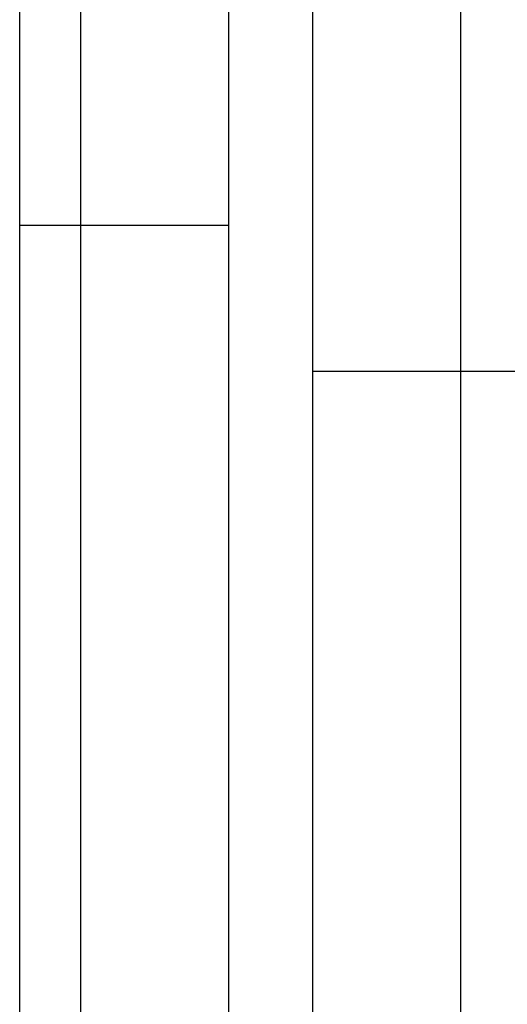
# Model space of a CAD drawing. Header units: millimetres. Extents: x 717 to 3117, y -1682 to -741.
# Tile 618 of 656: x 717 to 834, y -1447 to -1211. Entities that reach past the tile are written whole.
import ezdxf

# ---------------------------------------------------------------- set-up
doc = ezdxf.new("R2010")
doc.units = ezdxf.units.MM
doc.layers.add('A$Calque 09', color=7, linetype='Continuous', true_color=0xff00d6)

msp = doc.modelspace()

# ---------------------------------------------------------------- linework, layer by layer
at = {"layer": 'A$Calque 09'}
for p, q in [((767.25, -1610.61, -39.12), (767.25, -840.61, -39.12)), ((787.25, -910.61, -39.12), (787.25, -1610.61, -39.12))]:
    msp.add_line(p, q, dxfattribs=at)
for points in [[(717.25, -1630.61, -789.12), (717.25, -1235.61, -789.12), (717.25, -840.61, -789.12)], [(717.25, -1630.61, -89.12), (717.25, -1235.61, -89.12), (717.25, -840.61, -89.12)], [(717.25, -1630.61, -414.12), (717.25, -1235.61, -414.12), (717.25, -840.61, -414.12)], [(731.9, -1624.75, -53.76), (731.9, -1232.68, -53.76), (731.9, -840.61, -53.76)], [(822.61, -910.61, -53.76), (822.61, -1267.68, -53.76), (822.61, -1624.75, -53.76)], [(717.25, -1250.61, -89.12), (717.25, -1250.61, -439.12), (717.25, -1250.61, -789.12)]]:
    msp.add_open_spline(points, degree=2, dxfattribs=at)
for points in [[(717.25, -1260.61, -89.12), (717.25, -1260.61, -39.12), (767.25, -1260.61, -39.12)], [(837.25, -1295.61, -89.12), (837.25, -1295.61, -39.12), (787.25, -1295.61, -39.12)]]:
    msp.add_rational_spline(points, [1, 0.707106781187, 1], degree=2, dxfattribs=at)

doc.saveas('drawing.dxf')
